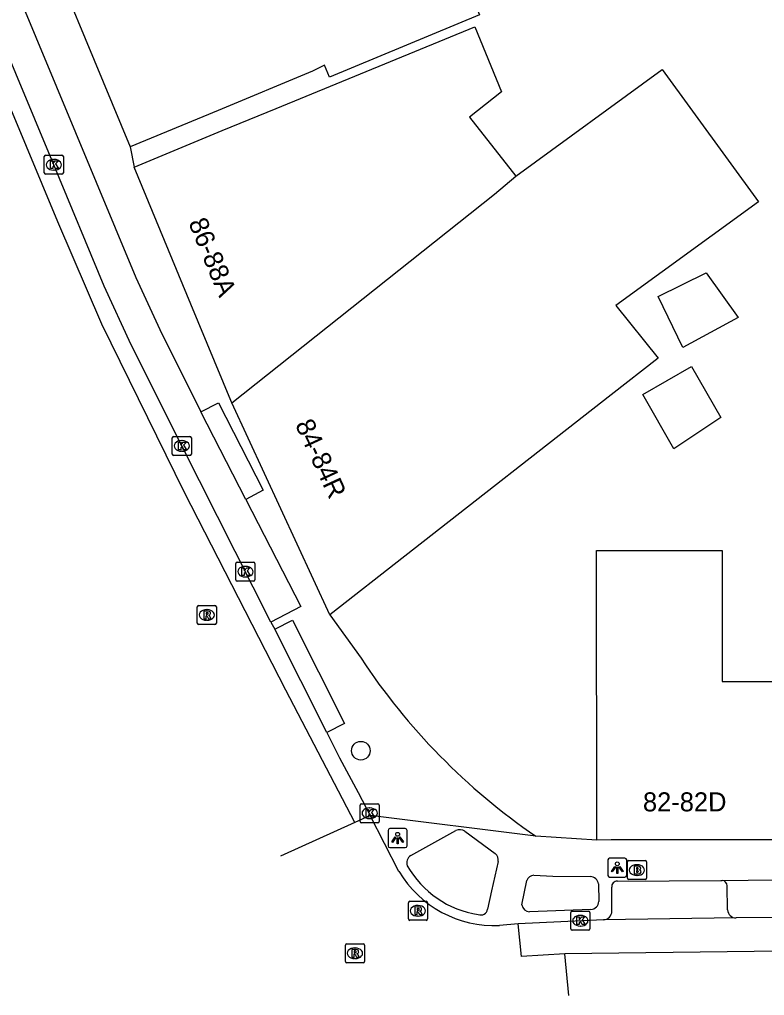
# Model space of a CAD drawing. Extents: x 159718 to 160783, y 383290 to 384030.
# Drawn here: x 159968.9 to 160008.1, y 383289.9 to 383341.1 of the extents above; entities that cross this region are included whole.
import ezdxf

# ---------------------------------------------------------------- set-up
doc = ezdxf.new("R2010")
doc.units = 0
for name, color, linetype in [('IMGEO_Boom', 7, 'Continuous'), ('IMGEO_Brandkraan', 7, 'Continuous'), ('IMGEO_Kolk', 7, 'Continuous'), ('IMGEO_Lichtpunt', 7, 'Continuous'), ('IMGEO_Pand', 7, 'Continuous'), ('IMGEO_Pand_nummerreeks', 7, 'Continuous'), ('IMGEO_Parkeervlak_open', 7, 'Continuous'), ('IMGEO_Rijbaan_lokaal_gesloten', 7, 'Continuous'), ('IMGEO_Rijbaan_lokaal_open', 7, 'Continuous'), ('IMGEO_Rioolput', 7, 'Continuous'), ('IMGEO_Voetpad_open', 7, 'Continuous')]:
    doc.layers.add(name, color=color, linetype=linetype)

msp = doc.modelspace()

# ---------------------------------------------------------------- linework, layer by layer
at = {"layer": 'IMGEO_Boom'}
msp.add_circle((159986.855, 383302.735), 0.489, dxfattribs=at)
at = {"layer": 'IMGEO_Brandkraan'}
for p, q in [((160000.852, 383296.043), (160000.852, 383296.895)), ((160000.927, 383296.969), (160001.779, 383296.969)), ((160001.853, 383296.895), (160001.853, 383296.043)), ((160001.34, 383296.749), (160001.365, 383296.749)), ((160001.779, 383295.969), (160000.927, 383295.969)), ((160001.363, 383296.189), (160001.338, 383296.189))]:
    msp.add_line(p, q, dxfattribs=at)
for points in [[(160000.852, 383296.043), (160000.852, 383296.895)], [(160000.927, 383296.969), (160001.779, 383296.969)], [(160001.853, 383296.895), (160001.853, 383296.043)], [(160001.2, 383296.669), (160001.2, 383296.269), (160001.413, 383296.269)], [(160001.431, 383296.669), (160001.2, 383296.669)], [(160001.379, 383296.588), (160001.325, 383296.588), (160001.325, 383296.512)], [(160001.325, 383296.512), (160001.378, 383296.512)], [(160001.387, 383296.436), (160001.325, 383296.436), (160001.325, 383296.355)], [(160001.325, 383296.355), (160001.387, 383296.355)], [(160001.779, 383295.969), (160000.927, 383295.969)]]:
    msp.add_lwpolyline(points, dxfattribs=at)
for centre, radius, start, end in [((160000.929, 383296.893), 0.0765, 91.552, 178.448), ((160000.929, 383296.893), 0.0765, 91.552, 178.448), ((160001.777, 383296.893), 0.0765, 1.552, 88.448), ((160001.777, 383296.893), 0.0765, 1.552, 88.448), ((160001.38, 383296.55), 0.0379, 267.8285, 90.9355), ((160001.388, 383296.395), 0.0404, 269.8759, 90.5077), ((160001.419, 383296.52), 0.251, 268.6676, 293.5347), ((160001.435, 383296.524), 0.145, 59.4692, 91.5367), ((160001.46, 383296.571), 0.0922, 285.5137, 58.1501), ((160001.465, 383296.379), 0.105, 301.3115, 78.989), ((160000.929, 383296.045), 0.0765, 181.552, 268.448), ((160000.929, 383296.045), 0.0765, 181.552, 268.448), ((160001.777, 383296.045), 0.0765, 271.552, 358.448), ((160001.777, 383296.045), 0.0765, 271.552, 358.448)]:
    msp.add_arc(centre, radius, start, end, dxfattribs=at)
for centre, major_axis, ratio, start_param, end_param in [((160001.339, 383296.469), (-0.387, 0.002), 0.722429, 4.712389, 7.853982), ((160001.364, 383296.469), (-0.39, 0.002), 0.717154, 1.570796, 4.712389)]:
    msp.add_ellipse(centre, major_axis=major_axis, ratio=ratio, start_param=start_param, end_param=end_param, dxfattribs=at)
at = {"layer": 'IMGEO_Kolk'}
for p, q in [((159970.233, 383333.067), (159970.233, 383333.919)), ((159970.308, 383333.993), (159971.16, 383333.993)), ((159970.721, 383333.773), (159970.746, 383333.773)), ((159971.234, 383333.919), (159971.234, 383333.067)), ((159970.744, 383333.213), (159970.719, 383333.213)), ((159971.16, 383332.993), (159970.308, 383332.993)), ((159976.954, 383318.307), (159976.954, 383319.159)), ((159977.029, 383319.233), (159977.881, 383319.233)), ((159977.442, 383319.013), (159977.467, 383319.013)), ((159977.955, 383319.159), (159977.955, 383318.307)), ((159977.465, 383318.453), (159977.44, 383318.453)), ((159977.881, 383318.233), (159977.029, 383318.233)), ((159980.292, 383311.707), (159980.292, 383312.559)), ((159980.367, 383312.633), (159981.219, 383312.633)), ((159980.78, 383312.413), (159980.805, 383312.413)), ((159981.293, 383312.559), (159981.293, 383311.707)), ((159981.219, 383311.633), (159980.367, 383311.633)), ((159980.803, 383311.853), (159980.778, 383311.853)), ((159986.82, 383299.023), (159986.82, 383299.875)), ((159986.895, 383299.949), (159987.747, 383299.949)), ((159987.821, 383299.875), (159987.821, 383299.023)), ((159987.308, 383299.729), (159987.333, 383299.729)), ((159987.747, 383298.949), (159986.895, 383298.949)), ((159987.331, 383299.169), (159987.306, 383299.169)), ((159997.882, 383293.384), (159997.882, 383294.236)), ((159997.957, 383294.31), (159998.809, 383294.31)), ((159998.883, 383294.236), (159998.883, 383293.384)), ((159998.37, 383294.09), (159998.395, 383294.09)), ((159998.809, 383293.31), (159997.957, 383293.31)), ((159998.393, 383293.53), (159998.368, 383293.53))]:
    msp.add_line(p, q, dxfattribs=at)
for points in [[(159970.233, 383333.067), (159970.233, 383333.919)], [(159970.308, 383333.993), (159971.16, 383333.993)], [(159970.554, 383333.693), (159970.677, 383333.693), (159970.677, 383333.542), (159970.807, 383333.693), (159970.971, 383333.693), (159970.825, 383333.542), (159970.978, 383333.293), (159970.826, 383333.293), (159970.741, 383333.457), (159970.677, 383333.39), (159970.677, 383333.293), (159970.554, 383333.293), (159970.554, 383333.693)], [(159971.234, 383333.919), (159971.234, 383333.067)], [(159971.16, 383332.993), (159970.308, 383332.993)], [(159976.954, 383318.307), (159976.954, 383319.159)], [(159977.029, 383319.233), (159977.881, 383319.233)], [(159977.275, 383318.933), (159977.398, 383318.933), (159977.398, 383318.782), (159977.528, 383318.933), (159977.692, 383318.933), (159977.546, 383318.782), (159977.699, 383318.533), (159977.547, 383318.533), (159977.462, 383318.697), (159977.398, 383318.63), (159977.398, 383318.533), (159977.275, 383318.533), (159977.275, 383318.933)], [(159977.955, 383319.159), (159977.955, 383318.307)], [(159977.881, 383318.233), (159977.029, 383318.233)], [(159980.292, 383311.707), (159980.292, 383312.559)], [(159980.367, 383312.633), (159981.219, 383312.633)], [(159980.613, 383312.333), (159980.736, 383312.333), (159980.736, 383312.182), (159980.866, 383312.333), (159981.03, 383312.333), (159980.884, 383312.182), (159981.037, 383311.933), (159980.885, 383311.933), (159980.8, 383312.097), (159980.736, 383312.03), (159980.736, 383311.933), (159980.613, 383311.933), (159980.613, 383312.333)], [(159981.293, 383312.559), (159981.293, 383311.707)], [(159981.219, 383311.633), (159980.367, 383311.633)], [(159986.82, 383299.023), (159986.82, 383299.875)], [(159986.895, 383299.949), (159987.747, 383299.949)], [(159987.821, 383299.875), (159987.821, 383299.023)], [(159987.141, 383299.649), (159987.264, 383299.649), (159987.264, 383299.498), (159987.394, 383299.649), (159987.558, 383299.649), (159987.412, 383299.498), (159987.565, 383299.249), (159987.413, 383299.249), (159987.328, 383299.413), (159987.264, 383299.346), (159987.264, 383299.249), (159987.141, 383299.249), (159987.141, 383299.649)], [(159987.747, 383298.949), (159986.895, 383298.949)], [(159997.882, 383293.384), (159997.882, 383294.236)], [(159997.957, 383294.31), (159998.809, 383294.31)], [(159998.883, 383294.236), (159998.883, 383293.384)], [(159998.203, 383294.01), (159998.326, 383294.01), (159998.326, 383293.859), (159998.456, 383294.01), (159998.62, 383294.01), (159998.474, 383293.859), (159998.627, 383293.61), (159998.475, 383293.61), (159998.39, 383293.774), (159998.326, 383293.707), (159998.326, 383293.61), (159998.203, 383293.61), (159998.203, 383294.01)], [(159998.809, 383293.31), (159997.957, 383293.31)]]:
    msp.add_lwpolyline(points, dxfattribs=at)
for centre, start, end in [((159970.31, 383333.917), 91.552, 178.448), ((159970.31, 383333.917), 91.552, 178.448), ((159971.158, 383333.917), 1.552, 88.448), ((159971.158, 383333.917), 1.552, 88.448), ((159970.31, 383333.069), 181.552, 268.448), ((159970.31, 383333.069), 181.552, 268.448), ((159971.158, 383333.069), 271.552, 358.448), ((159971.158, 383333.069), 271.552, 358.448), ((159977.031, 383319.157), 91.552, 178.448), ((159977.031, 383319.157), 91.552, 178.448), ((159977.879, 383319.157), 1.552, 88.448), ((159977.879, 383319.157), 1.552, 88.448), ((159977.031, 383318.309), 181.552, 268.448), ((159977.031, 383318.309), 181.552, 268.448), ((159977.879, 383318.309), 271.552, 358.448), ((159977.879, 383318.309), 271.552, 358.448), ((159980.369, 383312.557), 91.552, 178.448), ((159980.369, 383312.557), 91.552, 178.448), ((159981.217, 383312.557), 1.552, 88.448), ((159981.217, 383312.557), 1.552, 88.448), ((159980.369, 383311.709), 181.552, 268.448), ((159980.369, 383311.709), 181.552, 268.448), ((159981.217, 383311.709), 271.552, 358.448), ((159981.217, 383311.709), 271.552, 358.448), ((159986.897, 383299.873), 91.552, 178.448), ((159986.897, 383299.873), 91.552, 178.448), ((159987.745, 383299.873), 1.552, 88.448), ((159987.745, 383299.873), 1.552, 88.448), ((159986.897, 383299.025), 181.552, 268.448), ((159986.897, 383299.025), 181.552, 268.448), ((159987.745, 383299.025), 271.552, 358.448), ((159987.745, 383299.025), 271.552, 358.448), ((159997.959, 383294.234), 91.552, 178.448), ((159997.959, 383294.234), 91.552, 178.448), ((159998.807, 383294.234), 1.552, 88.448), ((159998.807, 383294.234), 1.552, 88.448), ((159997.959, 383293.386), 181.552, 268.448), ((159997.959, 383293.386), 181.552, 268.448), ((159998.807, 383293.386), 271.552, 358.448), ((159998.807, 383293.386), 271.552, 358.448)]:
    msp.add_arc(centre, 0.0765, start, end, dxfattribs=at)
for centre, major_axis, ratio, start_param, end_param in [((159970.72, 383333.493), (-0.387, 0.002), 0.722429, 4.712389, 7.853982), ((159970.745, 383333.493), (-0.39, 0.002), 0.717154, 1.570796, 4.712389), ((159977.441, 383318.733), (-0.387, 0.002), 0.722429, 4.712389, 7.853982), ((159977.466, 383318.733), (-0.39, 0.002), 0.717154, 1.570796, 4.712389), ((159980.779, 383312.133), (-0.387, 0.002), 0.722429, 4.712389, 7.853982), ((159980.804, 383312.133), (-0.39, 0.002), 0.717154, 1.570796, 4.712389), ((159987.307, 383299.449), (-0.387, 0.002), 0.722429, 4.712389, 7.853982), ((159987.332, 383299.449), (-0.39, 0.002), 0.717154, 1.570796, 4.712389), ((159998.369, 383293.81), (-0.387, 0.002), 0.722429, 4.712389, 7.853982), ((159998.394, 383293.81), (-0.39, 0.002), 0.717154, 1.570796, 4.712389)]:
    msp.add_ellipse(centre, major_axis=major_axis, ratio=ratio, start_param=start_param, end_param=end_param, dxfattribs=at)
at = {"layer": 'IMGEO_Lichtpunt'}
for p, q in [((159988.287, 383298.549), (159988.287, 383297.742)), ((159988.287, 383298.549), (159988.287, 383297.742)), ((159989.189, 383298.644), (159988.381, 383298.644)), ((159989.189, 383298.644), (159988.381, 383298.644)), ((159989.283, 383297.742), (159989.283, 383298.549)), ((159989.283, 383297.742), (159989.283, 383298.549)), ((159988.381, 383297.648), (159989.189, 383297.648)), ((159988.381, 383297.648), (159989.189, 383297.648)), ((159999.825, 383296.999), (159999.825, 383296.192)), ((159999.825, 383296.999), (159999.825, 383296.192)), ((160000.727, 383297.094), (159999.919, 383297.094)), ((160000.727, 383297.094), (159999.919, 383297.094)), ((160000.821, 383296.192), (160000.821, 383296.999)), ((160000.821, 383296.192), (160000.821, 383296.999)), ((159999.919, 383296.098), (160000.727, 383296.098)), ((159999.919, 383296.098), (160000.727, 383296.098))]:
    msp.add_line(p, q, dxfattribs=at)
for points in [[(159988.661, 383298.213), (159988.7, 383298.185), (159988.512, 383297.923), (159988.474, 383297.95), (159988.661, 383298.213)], [(159988.763, 383298.165), (159988.81, 383298.165), (159988.81, 383297.843), (159988.763, 383297.843), (159988.763, 383298.165)], [(159988.873, 383298.185), (159988.911, 383298.212), (159989.098, 383297.95), (159989.059, 383297.922), (159988.873, 383298.185)], [(160000.199, 383296.663), (160000.238, 383296.635), (160000.05, 383296.373), (160000.012, 383296.4), (160000.199, 383296.663)], [(160000.301, 383296.615), (160000.348, 383296.615), (160000.348, 383296.293), (160000.301, 383296.293), (160000.301, 383296.615)], [(160000.411, 383296.635), (160000.449, 383296.662), (160000.636, 383296.4), (160000.597, 383296.372), (160000.411, 383296.635)]]:
    msp.add_lwpolyline(points, dxfattribs=at)
for centre in [(159988.786, 383298.347), (160000.324, 383296.797)]:
    msp.add_circle(centre, 0.0994, dxfattribs=at)
for centre, start, end in [((159988.381, 383298.549), 90, 180), ((159988.381, 383298.549), 90, 180), ((159989.189, 383298.549), 0, 90), ((159989.189, 383298.549), 0, 90), ((159988.381, 383297.742), 180, 270), ((159988.381, 383297.742), 180, 270), ((159989.189, 383297.742), 270, 0), ((159989.189, 383297.742), 270, 360), ((159999.919, 383296.999), 90, 180), ((159999.919, 383296.999), 90, 180), ((160000.727, 383296.999), 0, 90), ((160000.727, 383296.999), 0, 90), ((159999.919, 383296.192), 180, 270), ((159999.919, 383296.192), 180, 270), ((160000.727, 383296.192), 270, 0), ((160000.727, 383296.192), 270, 360)]:
    msp.add_arc(centre, 0.0946, start, end, dxfattribs=at)
at = {"layer": 'IMGEO_Pand'}
for points in [[(159969.165, 383347.884), (159974.74, 383334.431)], [(160004.483, 383346.591), (160000, 383344.687), (159992.949, 383341.692), (159993.088, 383341.356), (159985.204, 383338.089), (159984.945, 383338.714), (159984.325, 383338.409), (159979.36, 383336.346), (159974.74, 383334.431)], [(159974.956, 383333.37), (159979.576, 383335.285), (159982.413, 383336.451), (159992.839, 383340.736), (159994.244, 383337.317), (159992.557, 383336), (159994.989, 383332.888)], [(159994.989, 383332.888), (160002.683, 383338.49), (160007.736, 383331.548), (160000.251, 383326.099), (160002.477, 383323.348), (160000, 383321.412), (159989.169, 383312.946), (159985.228, 383309.868)], [(159980.078, 383320.999), (159980.025, 383321.114), (159977.932, 383326.175), (159974.956, 383333.37)], [(159980.078, 383320.999), (159993.871, 383331.942), (159994.989, 383332.888)], [(160006.667, 383325.468), (160003.756, 383323.899), (160002.463, 383326.581), (160004.981, 383327.826), (160006.667, 383325.468)], [(160005.754, 383320.23), (160003.297, 383318.582), (160001.665, 383321.437), (160004.228, 383322.901), (160005.754, 383320.23)], [(159985.228, 383309.868), (159980.078, 383320.999)], [(159999.241, 383298.046), (159999.223, 383313.243), (160005.829, 383313.244), (160005.837, 383306.359), (160009.683, 383306.364)], [(160009.914, 383298.051), (160000, 383298.047), (159999.241, 383298.046)]]:
    msp.add_lwpolyline(points, dxfattribs=at)
at = {"layer": 'IMGEO_Parkeervlak_open'}
msp.add_lwpolyline([(160006.118, 383294.381), (160006.089, 383295.635)], dxfattribs=at)
for centre, radius, start, end in [((160005.798, 383295.638), 0.291, 359.4128, 85.2707), ((160006.571, 383294.406), 0.453, 183.1957, 269.5477)]:
    msp.add_arc(centre, radius, start, end, dxfattribs=at)
at = {"layer": 'IMGEO_Rijbaan_lokaal_gesloten'}
for points in [[(159982.131, 383309.478), (159977.454, 383318.733), (159974.802, 383324.048), (159973.369, 383327.119), (159970.733, 383333.492), (159965.645, 383345.705), (159961.153, 383356.412), (159955.108, 383370.858), (159949.966, 383383.258), (159949.871, 383383.505)], [(159986.537, 383298.968), (159982.914, 383305.906), (159977.586, 383316.284), (159973.26, 383325.127), (159970.94, 383330.49), (159965.988, 383342.375), (159958.872, 383359.434), (159951.224, 383377.905), (159949.017, 383383.161)], [(159982.131, 383309.478), (159982.341, 383309.117)], [(159985.07, 383303.688), (159982.341, 383309.117)], [(159985.07, 383303.688), (159985.742, 383302.367), (159986.718, 383300.546), (159987.343, 383299.335)], [(159999.6, 383293.851), (159995.123, 383293.652)], [(160006.567, 383293.953), (159999.6, 383293.851)], [(160010.577, 383293.982), (160006.567, 383293.953)], [(160059.219, 383292.845), (160047.427, 383292.731), (160040.677, 383292.583), (160025.97, 383292.419), (159997.559, 383292.063)]]:
    msp.add_lwpolyline(points, dxfattribs=at)
at = {"layer": 'IMGEO_Rijbaan_lokaal_open'}
for points in [[(159987.343, 383299.335), (159986.537, 383298.968)], [(159988.857, 383296.402), (159987.343, 383299.335)], [(159986.537, 383298.968), (159982.637, 383297.191)], [(159995.123, 383293.652), (159994.139, 383293.566)], [(159997.559, 383292.063), (159995.296, 383291.929), (159995.123, 383293.652)], [(159997.778, 383289.885), (159997.559, 383292.063)]]:
    msp.add_lwpolyline(points, dxfattribs=at)
msp.add_arc((159993.845, 383299.355), 5.796, 210.6263, 272.9094, dxfattribs=at)
at = {"layer": 'IMGEO_Rioolput'}
for p, q in [((159978.267, 383309.434), (159978.267, 383310.286)), ((159978.342, 383310.36), (159979.194, 383310.36)), ((159978.755, 383310.14), (159978.78, 383310.14)), ((159979.268, 383310.286), (159979.268, 383309.434)), ((159979.194, 383309.36), (159978.342, 383309.36)), ((159978.778, 383309.58), (159978.753, 383309.58)), ((159989.352, 383293.904), (159989.352, 383294.756)), ((159989.427, 383294.83), (159990.279, 383294.83)), ((159990.353, 383294.756), (159990.353, 383293.904)), ((159989.84, 383294.61), (159989.865, 383294.61)), ((159990.279, 383293.83), (159989.427, 383293.83)), ((159989.863, 383294.05), (159989.838, 383294.05)), ((159986.045, 383291.675), (159986.045, 383292.527)), ((159986.12, 383292.601), (159986.972, 383292.601)), ((159986.533, 383292.381), (159986.558, 383292.381)), ((159987.046, 383292.527), (159987.046, 383291.675)), ((159986.556, 383291.821), (159986.531, 383291.821)), ((159986.972, 383291.601), (159986.12, 383291.601))]:
    msp.add_line(p, q, dxfattribs=at)
for points in [[(159978.267, 383309.434), (159978.267, 383310.286)], [(159978.342, 383310.36), (159979.194, 383310.36)], [(159979.268, 383310.286), (159979.268, 383309.434)], [(159978.856, 383310.058), (159978.604, 383310.06), (159978.604, 383309.66)], [(159978.604, 383309.66), (159978.728, 383309.66), (159978.728, 383309.822), (159978.739, 383309.822)], [(159978.782, 383309.979), (159978.728, 383309.979), (159978.728, 383309.898)], [(159978.728, 383309.898), (159978.78, 383309.898)], [(159978.786, 383309.793), (159978.857, 383309.66), (159978.997, 383309.66), (159978.932, 383309.786)], [(159979.194, 383309.36), (159978.342, 383309.36)], [(159989.352, 383293.904), (159989.352, 383294.756)], [(159989.427, 383294.83), (159990.279, 383294.83)], [(159990.353, 383294.756), (159990.353, 383293.904)], [(159989.941, 383294.528), (159989.689, 383294.53), (159989.689, 383294.13)], [(159989.689, 383294.13), (159989.813, 383294.13), (159989.813, 383294.292), (159989.824, 383294.292)], [(159989.867, 383294.449), (159989.813, 383294.449), (159989.813, 383294.368)], [(159989.813, 383294.368), (159989.865, 383294.368)], [(159989.871, 383294.263), (159989.942, 383294.13), (159990.082, 383294.13), (159990.017, 383294.256)], [(159990.279, 383293.83), (159989.427, 383293.83)], [(159986.045, 383291.675), (159986.045, 383292.527)], [(159986.12, 383292.601), (159986.972, 383292.601)], [(159986.634, 383292.299), (159986.382, 383292.301), (159986.382, 383291.901)], [(159986.56, 383292.22), (159986.506, 383292.22), (159986.506, 383292.139)], [(159987.046, 383292.527), (159987.046, 383291.675)], [(159986.382, 383291.901), (159986.506, 383291.901), (159986.506, 383292.063), (159986.517, 383292.063)], [(159986.506, 383292.139), (159986.558, 383292.139)], [(159986.564, 383292.034), (159986.635, 383291.901), (159986.775, 383291.901), (159986.71, 383292.027)], [(159986.972, 383291.601), (159986.12, 383291.601)]]:
    msp.add_lwpolyline(points, dxfattribs=at)
for centre, radius, start, end in [((159978.344, 383310.284), 0.0765, 91.552, 178.448), ((159978.344, 383310.284), 0.0765, 91.552, 178.448), ((159979.192, 383310.284), 0.0765, 1.552, 88.448), ((159979.192, 383310.284), 0.0765, 1.552, 88.448), ((159978.738, 383309.769), 0.0533, 26.0293, 88.6989), ((159978.764, 383310.087), 0.19, 274.7715, 282.9687), ((159978.788, 383309.883), 0.0964, 77.0061, 93.1865), ((159978.802, 383309.94), 0.0378, 276.6634, 79.6772), ((159978.855, 383309.948), 0.109, 350.3612, 89.416), ((159978.853, 383309.948), 0.112, 277.5842, 350.9817), ((159978.837, 383309.733), 0.108, 29.5134, 73.7905), ((159978.344, 383309.436), 0.0765, 181.552, 268.448), ((159978.344, 383309.436), 0.0765, 181.552, 268.448), ((159979.192, 383309.436), 0.0765, 271.552, 358.448), ((159979.192, 383309.436), 0.0765, 271.552, 358.448), ((159989.429, 383294.754), 0.0765, 91.552, 178.448), ((159989.429, 383294.754), 0.0765, 91.552, 178.448), ((159990.277, 383294.754), 0.0765, 1.552, 88.448), ((159990.277, 383294.754), 0.0765, 1.552, 88.448), ((159989.823, 383294.239), 0.0533, 26.0293, 88.6989), ((159989.849, 383294.557), 0.19, 274.7715, 282.9687), ((159989.873, 383294.353), 0.0964, 77.0061, 93.1865), ((159989.887, 383294.41), 0.0378, 276.6634, 79.6772), ((159989.94, 383294.418), 0.109, 350.3612, 89.416), ((159989.938, 383294.418), 0.112, 277.5842, 350.9817), ((159989.922, 383294.203), 0.108, 29.5134, 73.7905), ((159989.429, 383293.906), 0.0765, 181.552, 268.448), ((159989.429, 383293.906), 0.0765, 181.552, 268.448), ((159990.277, 383293.906), 0.0765, 271.552, 358.448), ((159990.277, 383293.906), 0.0765, 271.552, 358.448), ((159986.122, 383292.525), 0.0765, 91.552, 178.448), ((159986.122, 383292.525), 0.0765, 91.552, 178.448), ((159986.566, 383292.124), 0.0964, 77.0061, 93.1865), ((159986.58, 383292.181), 0.0378, 276.6634, 79.6772), ((159986.633, 383292.189), 0.109, 350.3612, 89.416), ((159986.631, 383292.189), 0.112, 277.5842, 350.9817), ((159986.97, 383292.525), 0.0765, 1.552, 88.448), ((159986.97, 383292.525), 0.0765, 1.552, 88.448), ((159986.122, 383291.677), 0.0765, 181.552, 268.448), ((159986.122, 383291.677), 0.0765, 181.552, 268.448), ((159986.516, 383292.01), 0.0533, 26.0293, 88.6989), ((159986.542, 383292.328), 0.19, 274.7715, 282.9687), ((159986.615, 383291.974), 0.108, 29.5134, 73.7905), ((159986.97, 383291.677), 0.0765, 271.552, 358.448), ((159986.97, 383291.677), 0.0765, 271.552, 358.448)]:
    msp.add_arc(centre, radius, start, end, dxfattribs=at)
for centre, major_axis, ratio, start_param, end_param in [((159978.754, 383309.86), (-0.387, 0.002), 0.722429, 4.712389, 7.853982), ((159978.779, 383309.86), (-0.39, 0.002), 0.717154, 1.570796, 4.712389), ((159989.839, 383294.33), (-0.387, 0.002), 0.722429, 4.712389, 7.853982), ((159989.864, 383294.33), (-0.39, 0.002), 0.717154, 1.570796, 4.712389), ((159986.532, 383292.101), (-0.387, 0.002), 0.722429, 4.712389, 7.853982), ((159986.557, 383292.101), (-0.39, 0.002), 0.717154, 1.570796, 4.712389)]:
    msp.add_ellipse(centre, major_axis=major_axis, ratio=ratio, start_param=start_param, end_param=end_param, dxfattribs=at)
at = {"layer": 'IMGEO_Voetpad_open'}
for points in [[(159958.266, 383367.838), (159975.031, 383327.576), (159976.306, 383324.84), (159978.449, 383320.528)], [(159974.74, 383334.431), (159974.956, 383333.37)], [(159978.449, 383320.528), (159979.374, 383321.003), (159981.733, 383316.403), (159980.808, 383315.928)], [(159980.808, 383315.928), (159978.449, 383320.528)], [(159980.808, 383315.928), (159983.697, 383310.309), (159982.131, 383309.478)], [(159982.341, 383309.117), (159983.27, 383309.584), (159985.999, 383304.155), (159985.07, 383303.688)], [(159985.228, 383309.868), (159986.866, 383307.586)], [(159996.044, 383298.242), (159987.343, 383299.335)], [(159989.479, 383297.23), (159991.848, 383298.541)], [(159992.32, 383298.503), (159993.916, 383297.346)], [(159999.241, 383298.046), (159996.044, 383298.242)], [(159994.065, 383296.912), (159993.719, 383295.371)], [(159995.307, 383294.638), (159995.572, 383295.915)], [(159995.939, 383296.195), (159996.931, 383296.151)], [(159996.931, 383296.151), (159998.912, 383296.127)], [(160000.325, 383295.889), (160005.765, 383295.928), (160005.822, 383295.928)], [(160005.822, 383295.928), (160011.293, 383295.996)], [(159993.719, 383295.371), (159993.507, 383294.413)], [(159999.333, 383295.745), (159999.353, 383294.827)], [(160000.04, 383294.322), (160000.031, 383295.57)], [(159998.934, 383294.403), (159995.718, 383294.276)]]:
    msp.add_lwpolyline(points, dxfattribs=at)
for centre, radius, start, end in [((160015.428, 383326.461), 34.236, 213.4587, 235.5143), ((159992.05, 383298.104), 0.482, 55.9575, 114.8368), ((159993.56, 383296.981), 0.51, 352.1975, 45.699), ((159989.73, 383296.843), 0.462, 122.9606, 198.7643), ((159993.813, 383299.274), 5.205, 209.7198, 261.2567), ((159995.94, 383295.813), 0.382, 90.2207, 164.4624), ((159998.883, 383295.672), 0.456, 9.1984, 86.3627), ((160000.317, 383295.602), 0.288, 88.3807, 186.2901), ((159998.909, 383294.846), 0.444, 273.1744, 357.5053), ((159993.145, 383294.477), 0.368, 250.5134, 350.0142), ((159995.727, 383294.7), 0.424, 188.4188, 268.8354), ((159999.556, 383294.333), 0.485, 275.2554, 358.6425)]:
    msp.add_arc(centre, radius, start, end, dxfattribs=at)

# ---------------------------------------------------------------- texts
at = {"layer": 'IMGEO_Pand_nummerreeks'}
for s, rotation, p in [('86-88A', 292.4712, (159977.784, 383330.457)), ('84-84R', 294.8261, (159983.386, 383319.856)), ('82-82D', 0.0229, (160001.67, 383299.548))]:
    msp.add_text(s, height=1, rotation=rotation, dxfattribs=at).set_placement(p)

doc.saveas('drawing.dxf')
